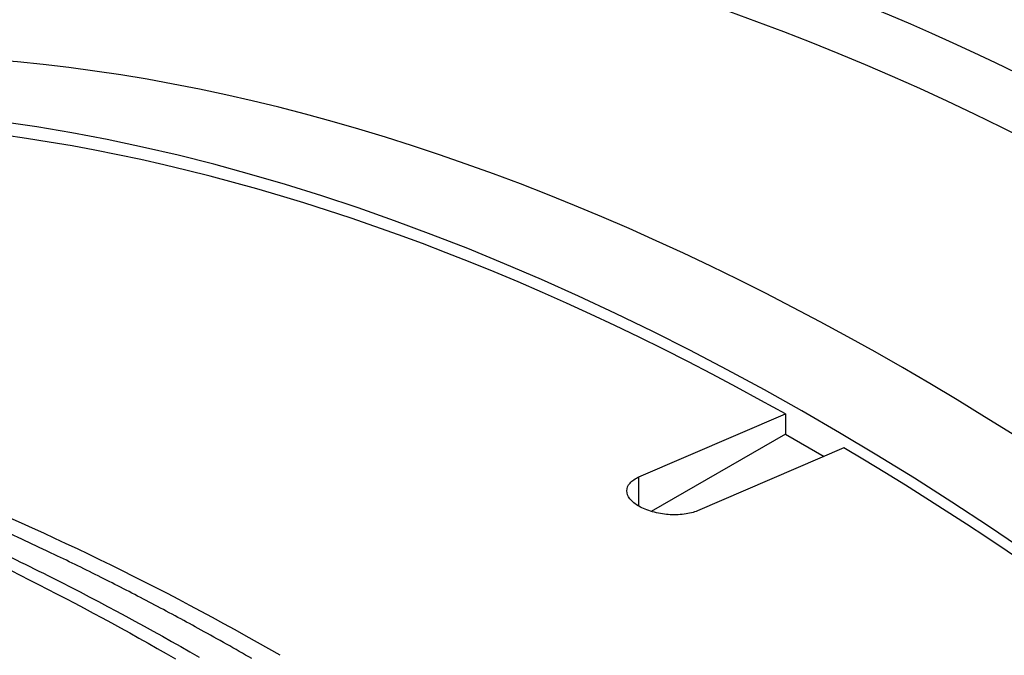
# Model space of a CAD drawing. Header units: millimetres. Extents: x 0 to 4378, y 0 to 2397.
# Tile 641 of 656: x 2606 to 2618, y 1985 to 1993. Entities that reach past the tile are written whole.
import ezdxf

# ---------------------------------------------------------------- set-up
doc = ezdxf.new("R2010")
doc.units = ezdxf.units.MM
doc.header["$LTSCALE"] = 0.2
doc.layers.add('01_Object Line', color=4, linetype='Continuous')

# ---------------------------------------------------------------- blocks, each defined once
blk = doc.blocks.new('Blk$A18R2-0W24D')
for p, q in [((-124.380082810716, 1128.107661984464), (-122.6123158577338, 1128.868230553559)), ((-122.6123158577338, 1128.868230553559), (-122.6123158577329, 1128.625911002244)), ((-122.6123158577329, 1128.625911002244), (-124.2314365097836, 1127.691111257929)), ((-122.6123158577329, 1128.625911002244), (-122.1457026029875, 1128.35651171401)), ((-121.9052090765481, 1128.459982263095), (-123.6729760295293, 1127.699413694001)), ((-124.3800828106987, 1127.754027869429), (-124.380082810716, 1128.107661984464))]:
    blk.add_line(p, q)
for centre, major_axis, ratio, start_param, end_param in [((-118.0161217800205, 1099.422279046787), (19.50000000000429, -33.77499074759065), 0.5773502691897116, 0, 3.141592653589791), ((-121.1981022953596, 1097.585161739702), (19.5000000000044, -33.77499074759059), 0.5773502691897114, 0, 3.141592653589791), ((-122.2587624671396, 1096.972789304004), (19.50000000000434, -33.77499074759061), 0.5773502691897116, 6.276472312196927, 9.43149095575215), ((-122.2587624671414, 1096.972789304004), (-19.40849923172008, 33.61650676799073), 0.5773502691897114, 5.510668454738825, 6.192985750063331), ((-122.2587624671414, 1096.972789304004), (19.40849923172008, -33.61650676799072), 0.5773502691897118, 0.09019955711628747, 2.34331317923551), ((-128.649760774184, 1093.282937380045), (19.9841308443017, -34.61365204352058), 0.5773490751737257, 2.358445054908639, 2.512651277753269)]:
    blk.add_ellipse(centre, major_axis=major_axis, ratio=ratio, start_param=start_param, end_param=end_param)
for points, knots in [([(-118.0161217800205, 1132.037473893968), (-120.7675799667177, 1133.585626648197), (-123.499849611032, 1134.653086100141), (-128.5668448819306, 1135.716485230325), (-130.8824522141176, 1135.777130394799), (-134.4573014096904, 1135.125598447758), (-135.8079754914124, 1134.657901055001), (-138.2002196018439, 1133.376080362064), (-139.2512994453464, 1132.592158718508), (-140.1920808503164, 1131.652140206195)], [1.000000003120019e-06, 1.000000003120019e-06, 1.000000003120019e-06, 1.000000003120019e-06, 1.167440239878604, 1.167440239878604, 2.250649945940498, 2.250649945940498, 2.983249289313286, 2.983249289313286, 3.662658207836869, 3.662658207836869, 3.662658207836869, 3.662658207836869]), ([(-123.6729760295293, 1127.699413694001), (-123.717199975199, 1127.680391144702), (-123.7731397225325, 1127.665315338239), (-123.8960839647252, 1127.649080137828), (-123.9631370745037, 1127.64797521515), (-124.0888050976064, 1127.657821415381), (-124.1557952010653, 1127.66937412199), (-124.2791699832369, 1127.704625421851), (-124.3355534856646, 1127.728318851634), (-124.4246121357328, 1127.779736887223), (-124.4631389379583, 1127.810839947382), (-124.5141209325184, 1127.876253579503), (-124.5265802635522, 1127.910571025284), (-124.5264779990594, 1127.973220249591), (-124.513803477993, 1128.005720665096), (-124.4626570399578, 1128.063408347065), (-124.4242980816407, 1128.0886344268), (-124.380082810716, 1128.107661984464)], [0.1511512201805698, 0.1511512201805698, 0.1511512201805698, 0.1511512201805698, 0.1700526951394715, 0.1700526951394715, 0.1890361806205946, 0.1890361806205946, 0.2079283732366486, 0.2079283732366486, 0.2268205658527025, 0.2268205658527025, 0.2457127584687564, 0.2457127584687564, 0.2646049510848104, 0.2646049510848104, 0.2835884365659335, 0.2835884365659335, 0.3024899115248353, 0.3024899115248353, 0.3024899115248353, 0.3024899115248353]), ([(-133.219173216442, 1127.71403374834), (-132.9268828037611, 1127.587267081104), (-132.6347651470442, 1127.454902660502), (-132.0499440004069, 1127.180074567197), (-131.7559504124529, 1127.037096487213), (-130.8722704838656, 1126.591289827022), (-130.282237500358, 1126.272588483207), (-129.6926045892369, 1125.932118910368)], [-0.5004109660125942, -0.5004109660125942, -0.5004109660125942, -0.5004109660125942, -0.3751555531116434, -0.3751555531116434, -0.2502054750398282, -0.2502054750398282, -5.978290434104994e-08, -5.978290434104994e-08, -5.978290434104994e-08, -5.978290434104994e-08]), ([(-129.0542166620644, 1125.913190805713), (-129.2587083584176, 1126.031166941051), (-129.4633607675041, 1126.146431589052), (-129.6679220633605, 1126.259065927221), (-129.8546776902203, 1126.361896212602), (-130.0413567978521, 1126.462533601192), (-130.2277119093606, 1126.560997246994), (-130.4112803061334, 1126.657988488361), (-130.5945317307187, 1126.752868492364), (-130.7780386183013, 1126.84571483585), (-130.7991850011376, 1126.856413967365), (-130.8203347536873, 1126.867086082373), (-130.8414887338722, 1126.877731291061), (-131.027206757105, 1126.971189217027), (-131.2132409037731, 1127.062569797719), (-131.4002096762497, 1127.151962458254), (-131.4458429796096, 1127.173780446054), (-131.4913837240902, 1127.195463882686), (-131.536850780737, 1127.217014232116), (-131.6505231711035, 1127.27089235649), (-131.763528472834, 1127.32400487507), (-131.8763659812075, 1127.37629818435), (-131.8996864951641, 1127.387105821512), (-131.9229997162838, 1127.397878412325), (-131.9463098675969, 1127.408615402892), (-132.1189014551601, 1127.488113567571), (-132.2911668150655, 1127.56564506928), (-132.4643165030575, 1127.64095956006), (-132.481444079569, 1127.648409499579), (-132.4985802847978, 1127.655837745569), (-132.515726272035, 1127.663244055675), (-132.5377030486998, 1127.672737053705), (-132.5596959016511, 1127.68219402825), (-132.5821172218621, 1127.692858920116)], [13.58946835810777, 13.58946835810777, 13.58946835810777, 13.58946835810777, 14.4789987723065, 14.4789987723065, 14.4789987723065, 15.2911016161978, 15.2911016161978, 15.2911016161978, 16.0910604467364, 16.0910604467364, 16.0910604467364, 16.1832435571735, 16.1832435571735, 16.1832435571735, 16.9925505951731, 16.9925505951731, 16.9925505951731, 17.19007744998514, 17.19007744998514, 17.19007744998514, 17.6839152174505, 17.6839152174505, 17.6839152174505, 17.7859783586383, 17.7859783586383, 17.7859783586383, 18.5416679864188, 18.5416679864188, 18.5416679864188, 18.6164190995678, 18.6164190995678, 18.6164190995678, 18.7122309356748, 18.7122309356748, 18.7122309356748, 18.7122309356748])]:
    blk.add_open_spline(points, degree=3, knots=knots)
blk.add_open_spline([(-133.5010946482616, 1127.69444771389), (-132.3326700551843, 1127.185137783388), (-131.155077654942, 1126.590279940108), (-129.9780337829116, 1125.911100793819)], degree=3)

msp = doc.modelspace()

# ---------------------------------------------------------------- block references
at = {"layer": '01_Object Line'}
msp.add_blockref('Blk$A18R2-0W24D', (2737.807365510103, 859.1456654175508), dxfattribs=at)

doc.saveas('drawing.dxf')
